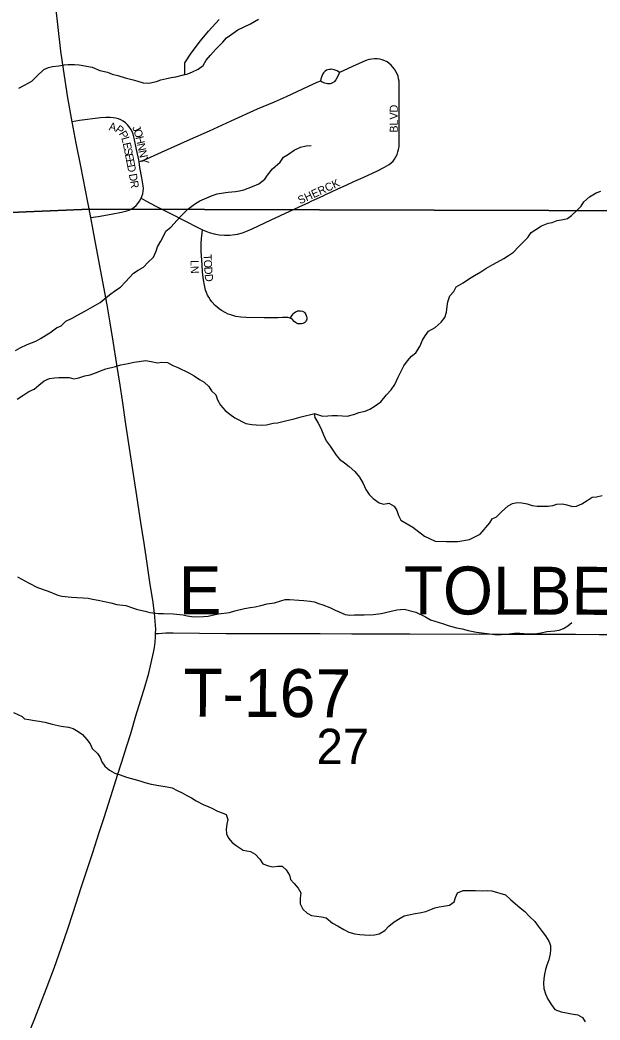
# Model space of a CAD drawing. Extents: x 1985906 to 2360102, y 891258 to 1222054.
# Drawn here: x 2125887 to 2129507, y 999122 to 1005371 of the extents above; entities that cross this region are included whole.
import ezdxf

# ---------------------------------------------------------------- set-up
doc = ezdxf.new("R2010")
doc.units = 0
for name, color, linetype in [('GM_X_Minor_River', 7, 'Continuous'), ('GM_X_Section', 7, 'Continuous'), ('GM_X_Section_Text', 7, 'Continuous'), ('GM_X_State_Route', 7, 'Continuous'), ('GM_X_Township_Road', 7, 'Continuous'), ('GM_X_Township_Road_Text', 7, 'Continuous'), ('GM_X_Township_Subdivision', 7, 'Continuous'), ('GM_X_Township_Subdivision_Text', 7, 'Continuous')]:
    doc.layers.add(name, color=color, linetype=linetype)

msp = doc.modelspace()

# ---------------------------------------------------------------- linework, layer by layer
at = {"layer": 'GM_X_Minor_River'}
for points in [[(2126226.3, 1005094.3), (2126256.4, 1005090.7), (2126336.9, 1005075.7), (2126385.4, 1005056.3), (2126431.7, 1005044.9), (2126462, 1005033.3), (2126496.3, 1005023.7), (2126542.6, 1005010.3), (2126593, 1004996.9), (2126621.2, 1004989.2), (2126655.5, 1004979.7), (2126689.7, 1004976.1), (2126737.7, 1004986.8), (2126765.7, 1004997.2), (2126803.8, 1005005.7), (2126829.8, 1005012.1), (2126859.9, 1005016.5), (2126907.9, 1005029.2), (2126933.9, 1005035.5), (2126963.9, 1005048), (2126997.8, 1005064.5), (2127029.6, 1005086.9), (2127049.3, 1005121.3), (2127075, 1005151.7), (2127108.6, 1005188.3), (2127152.2, 1005233), (2127176, 1005259.4), (2127201.9, 1005277.8), (2127245.6, 1005310.4), (2127325.5, 1005347.6), (2127375.3, 1005376.3)], [(2126914.5, 1005030.8), (2126915.8, 1005104.2), (2126955.4, 1005164.6), (2127012.9, 1005241.1), (2127062.5, 1005301.6), (2127130, 1005374.2)], [(2125878.8, 1004945.3), (2125914.7, 1004963.8), (2125960.5, 1004988.5), (2125990.3, 1005019), (2126035.9, 1005061.7), (2126063.9, 1005074.1), (2126089.9, 1005080.5), (2126128, 1005085), (2126162, 1005091.4), (2126188.1, 1005093.8), (2126226.3, 1005094.3)], [(2125857.9, 1003306.4), (2125887.8, 1003322.8), (2125931.7, 1003343.5), (2125985.7, 1003364.2), (2126013.6, 1003380.7), (2126073.3, 1003415.5), (2126115.1, 1003448.2), (2126143.1, 1003460.6), (2126172.8, 1003489.1), (2126212.7, 1003507.7), (2126244.6, 1003526.1), (2126294.4, 1003554.9), (2126324.4, 1003571.3), (2126358.3, 1003589.8), (2126386.2, 1003606.2), (2126412, 1003626.6), (2126445.8, 1003653.2), (2126485.6, 1003683.8), (2126513.4, 1003702.2), (2126545.1, 1003734.7), (2126570.9, 1003763.1), (2126594.6, 1003789.5), (2126624.5, 1003808), (2126656.4, 1003826.4), (2126684.1, 1003856.9), (2126719.9, 1003889.5), (2126735.4, 1003927.8), (2126745.1, 1003954), (2126764.7, 1003990.3), (2126780.5, 1004016.6), (2126796.1, 1004050.9), (2126827.9, 1004077.4), (2126867.5, 1004120.1), (2126893.2, 1004148.5), (2126934.9, 1004189.2), (2126976.6, 1004219.8), (2127008.5, 1004242.3), (2127038.4, 1004254.7), (2127082.4, 1004273.4), (2127116.3, 1004285.8), (2127156.4, 1004292.4), (2127186.5, 1004294.8), (2127230.6, 1004299.4), (2127256.7, 1004303.8), (2127282.7, 1004310.1), (2127338.7, 1004330.9), (2127376.6, 1004347.5), (2127414.4, 1004376), (2127432.1, 1004402.4), (2127461.7, 1004440.9), (2127509.4, 1004483.6), (2127531.1, 1004514), (2127563, 1004532.5), (2127596.8, 1004557), (2127636.7, 1004577.6), (2127672.7, 1004586.1), (2127704.8, 1004586.5)], [(2127724.3, 1002912.4), (2127775, 1002896.7), (2127807.1, 1002897.1), (2127835.2, 1002899.5), (2127867.3, 1002899.9), (2127899.5, 1002898.3), (2127927.6, 1002896.7), (2127975.7, 1002907.4), (2128001.6, 1002917.8), (2128041.7, 1002926.3), (2128069.6, 1002938.7), (2128097.5, 1002957.1), (2128139.3, 1002985.8), (2128174.9, 1003028.4), (2128202.6, 1003060.8), (2128226.3, 1003093.2), (2128247.8, 1003139.7), (2128267.3, 1003182), (2128283, 1003210.3), (2128304.7, 1003240.7), (2128330.4, 1003271.1), (2128358.2, 1003291.5), (2128381.8, 1003332), (2128399.4, 1003370.3), (2128415.1, 1003398.6), (2128436.8, 1003427), (2128478.7, 1003449.6), (2128514.4, 1003484.2), (2128538.1, 1003512.5), (2128549.7, 1003544.8), (2128553.3, 1003580.9), (2128556.9, 1003611.1), (2128570.5, 1003647.4), (2128594.2, 1003675.8), (2128609.9, 1003704), (2128651.8, 1003728.7), (2128691.6, 1003755.3), (2128723.5, 1003773.8), (2128763.3, 1003798.3), (2128795.2, 1003818.8), (2128837, 1003843.5), (2128865, 1003857.9), (2128906.8, 1003880.5), (2128936.7, 1003898.9), (2128966.6, 1003921.4), (2128996.3, 1003951.9), (2129030, 1003984.4), (2129055.7, 1004012.8), (2129077.4, 1004043.2), (2129105.3, 1004061.6), (2129141.1, 1004086.2), (2129183.1, 1004102.8), (2129209.2, 1004105.1), (2129239.1, 1004117.6), (2129277.2, 1004124.1), (2129303.2, 1004130.5), (2129329.1, 1004148.9), (2129362.8, 1004181.4), (2129388.5, 1004207.8), (2129406.3, 1004236.1), (2129442, 1004266.7), (2129483.9, 1004291.3), (2129511.8, 1004301.7)], [(2126515.7, 1003216.9), (2126561.8, 1003225.5), (2126597.8, 1003234), (2126629.9, 1003236.4), (2126670, 1003243), (2126704.2, 1003237.4), (2126744.5, 1003229.9), (2126772.6, 1003232.3), (2126806.7, 1003230.8), (2126841.1, 1003213.2), (2126871.4, 1003199.5), (2126940.1, 1003166.3), (2126974.5, 1003146.8), (2127006.9, 1003125.1), (2127035.2, 1003107.4), (2127065.7, 1003081.8), (2127082.1, 1003053.9), (2127108.6, 1003028.2), (2127119, 1002998.2), (2127137.5, 1002964.4), (2127166.1, 1002930.7), (2127196.5, 1002909), (2127226.9, 1002885.4), (2127295.6, 1002850.2), (2127333.9, 1002844.7), (2127360, 1002841), (2127392.2, 1002839.4), (2127424.3, 1002841.9), (2127466.3, 1002852.4), (2127494.4, 1002854.8), (2127534.4, 1002865.4), (2127570.5, 1002871.9), (2127598.5, 1002878.3), (2127640.5, 1002890.9), (2127726.2, 1002912.2)], [(2125867.9, 1003001.7), (2125909.7, 1003028.3), (2125941.5, 1003050.8), (2125975.5, 1003065.3), (2126003.3, 1003089.7), (2126037.1, 1003116.2), (2126071, 1003130.7), (2126101.1, 1003135.1), (2126129.2, 1003137.5), (2126165.3, 1003138), (2126193.5, 1003136.4), (2126221.7, 1003128.7), (2126253.7, 1003135.2), (2126291.7, 1003147.7), (2126323.8, 1003154.1), (2126363.7, 1003168.7), (2126389.7, 1003179.1), (2126421.7, 1003191.5), (2126481.7, 1003206.4), (2126515.7, 1003216.9)], [(2127728.3, 1002888.3), (2127725, 1002912)], [(2127724.8, 1002892), (2127747.4, 1002852.2), (2127763.9, 1002820.3), (2127780.5, 1002778.4), (2127797.1, 1002742.5), (2127821.6, 1002708.8), (2127840, 1002682.9), (2127860.5, 1002653.1), (2127880.9, 1002627.3), (2127911.3, 1002603.7), (2127941.7, 1002582), (2127976.3, 1002550.4), (2128004.9, 1002514.7), (2128027.5, 1002474.8), (2128046, 1002437), (2128066.5, 1002407.2), (2128090.9, 1002381.4), (2128127.4, 1002353.8), (2128155.6, 1002346.2), (2128189.7, 1002352.7), (2128222.1, 1002333), (2128238.5, 1002307.2), (2128248.9, 1002275.2), (2128263.4, 1002245.3), (2128338.3, 1002201.9)], [(2128819.5, 1002228.2), (2128833.6, 1002254.9), (2128861.5, 1002267.3), (2128891.2, 1002297.8), (2128932.9, 1002334.5), (2128960.8, 1002350.9), (2128988.9, 1002355.3), (2129019, 1002353.7), (2129053.2, 1002348.1), (2129083.5, 1002338.5), (2129113.7, 1002332.9), (2129184, 1002333.8), (2129212, 1002338.2), (2129238, 1002346.6), (2129272.1, 1002347), (2129300.3, 1002341.4), (2129334.6, 1002331.8), (2129360.7, 1002334.2), (2129392.6, 1002348.6), (2129426.5, 1002369.2), (2129458.3, 1002389.6), (2129484.4, 1002392), (2129520.5, 1002400.5)], [(2128338.3, 1002201.9), (2128410.5, 1002146.1), (2128478.5, 1002114.4), (2128548.4, 1002112.7), (2128620.4, 1002113), (2128692.2, 1002125.4), (2128758, 1002157.8), (2128819.5, 1002228.2)], [(2125870.5, 1001892.4), (2125938.5, 1001854.2), (2125996.5, 1001826), (2126062.5, 1001801.8), (2126122.6, 1001777.6), (2126148.6, 1001771.5), (2126208.6, 1001765.4), (2126240.6, 1001763.4), (2126280.5, 1001761.3), (2126312.5, 1001759.2), (2126338.5, 1001753.2), (2126374.5, 1001745.1), (2126452.5, 1001728.9), (2126490.5, 1001718.8), (2126546.5, 1001712.7), (2126594.5, 1001696.6), (2126620.6, 1001688.5), (2126668.6, 1001676.4), (2126696.6, 1001668.3), (2126750.6, 1001662.2), (2126782.5, 1001662.2), (2126842.5, 1001660), (2126904.5, 1001653.9), (2126930.5, 1001647.9), (2126972.5, 1001641.8), (2127032.5, 1001643.7), (2127060.5, 1001645.6), (2127086.5, 1001651.6), (2127126.4, 1001659.6), (2127194.4, 1001669.5), (2127228.4, 1001679.5), (2127288.4, 1001693.4), (2127322.3, 1001699.4), (2127354.3, 1001705.3), (2127390.3, 1001713.3), (2127430.3, 1001723.3), (2127474.2, 1001729.2), (2127514.2, 1001741.2), (2127542.2, 1001749.2), (2127570.2, 1001749.2), (2127626.2, 1001747), (2127658.2, 1001743), (2127698.2, 1001738.9), (2127724.2, 1001734.8), (2127750.2, 1001724.8), (2127776.2, 1001716.7), (2127820.2, 1001700.6), (2127857.2, 1001682)], [(2127857.2, 1001682), (2127864.2, 1001678.4), (2127916.2, 1001656.3), (2127946.2, 1001652.2), (2127974.2, 1001654.2), (2128034.2, 1001654.1), (2128090.2, 1001656), (2128140.1, 1001661.9), (2128204.1, 1001677.9), (2128238.1, 1001685.8), (2128284.1, 1001689.8), (2128358.1, 1001671.6), (2128418.1, 1001641.4), (2128448.1, 1001623.3), (2128530.1, 1001599.1), (2128560.1, 1001587), (2128610.1, 1001572.9), (2128646.1, 1001566.8), (2128684.1, 1001556.7), (2128736.1, 1001546.6), (2128802.1, 1001538.5), (2128864.1, 1001530.3), (2128890.1, 1001532.3), (2128940.1, 1001536.2), (2128972.1, 1001540.2), (2129006, 1001540.1), (2129058, 1001536), (2129098, 1001536), (2129140, 1001541.9), (2129174, 1001549.9), (2129223.9, 1001553.8), (2129251.9, 1001557.8), (2129279.9, 1001569.8), (2129305.9, 1001585.8), (2129331.8, 1001605.8)], [(2125844.9, 1001043.9), (2125899.5, 1001018), (2125913.7, 1001003.4), (2125941.7, 1000999.4), (2125977.7, 1000993.3), (2126005.7, 1000989.2), (2126041.7, 1000983.2), (2126087.7, 1000971), (2126143.7, 1000958.9), (2126189.7, 1000952.8), (2126217.7, 1000944.7), (2126249.8, 1000924.6), (2126275.8, 1000906.5), (2126303.8, 1000874.4), (2126323.8, 1000848.2), (2126337.9, 1000818.1), (2126369.9, 1000788), (2126386, 1000761.9), (2126398, 1000735.8), (2126416, 1000707.6), (2126446.1, 1000683.5), (2126478.1, 1000665.4), (2126512.1, 1000655.3), (2126552.1, 1000639.2)], [(2126552.1, 1000639.2), (2126596.1, 1000627.1), (2126634.1, 1000617), (2126666.1, 1000606.9), (2126706.1, 1000596.8), (2126766.1, 1000584.7), (2126804.1, 1000578.6), (2126836.1, 1000572.5), (2126868.1, 1000556.4), (2126898.1, 1000542.3), (2126928.1, 1000526.2), (2126956.2, 1000510.1), (2126986.2, 1000492), (2127034.2, 1000467.8), (2127060.2, 1000455.8), (2127088.2, 1000443.7), (2127120.2, 1000427.6), (2127148.2, 1000417.5), (2127174.2, 1000407.4), (2127184.3, 1000375.3), (2127178.3, 1000347.2), (2127172.4, 1000315.1), (2127174.4, 1000285), (2127188.5, 1000258.9), (2127210.5, 1000230.8), (2127236.5, 1000212.7), (2127278.5, 1000184.5), (2127324.5, 1000174.4), (2127354.5, 1000158.3), (2127382.6, 1000128.2), (2127402.6, 1000098), (2127438.6, 1000085.9), (2127464.6, 1000079.9), (2127496.6, 1000083.8), (2127522.6, 1000083.8), (2127548.6, 1000061.7), (2127568.7, 1000027.5), (2127574.7, 1000001.4), (2127598.7, 999975.3), (2127622.8, 999947.2), (2127638.8, 999917.1), (2127634.9, 999883), (2127634.9, 999848.8), (2127650.9, 999814.7), (2127679, 999790.6), (2127707, 999774.5), (2127737, 999770.4), (2127769, 999766.4), (2127797, 999760.3), (2127837, 999728.1), (2127873, 999708), (2127907.1, 999687.9), (2127939.1, 999671.8), (2127977.1, 999661.7), (2128007.1, 999657.6), (2128037.1, 999655.6), (2128069.1, 999653.5), (2128099, 999655.5), (2128129, 999661.4), (2128163, 999681.4), (2128188.9, 999709.5), (2128222.9, 999735.5), (2128258.8, 999759.5), (2128284.8, 999773.5), (2128312.8, 999779.5), (2128352.8, 999787.5), (2128380.8, 999791.4), (2128418.7, 999801.4), (2128450.7, 999813.4), (2128476.7, 999823.4), (2128502.7, 999829.4), (2128530.6, 999833.3), (2128566.6, 999839.3), (2128596.6, 999861.3), (2128604.5, 999887.4), (2128616.5, 999917.5), (2128652.5, 999931.5), (2128730.4, 999931.3), (2128770.4, 999929.3), (2128806.4, 999931.2), (2128832.4, 999929.2), (2128916.4, 999904.9), (2128948.5, 999874.8), (2129008.5, 999822.5), (2129038.5, 999800.4), (2129064.6, 999772.3), (2129100.6, 999738.1), (2129120.6, 999708), (2129146.7, 999675.8), (2129166.7, 999647.7), (2129186.7, 999615.6), (2129196.8, 999587.5), (2129198.8, 999561.4), (2129194.9, 999535.3), (2129186.9, 999499.2), (2129175, 999465.1), (2129167, 999437), (2129161.1, 999408.9), (2129157.1, 999378.8), (2129155.1, 999352.8), (2129155.2, 999318.7)], [(2129155.2, 999318.7), (2129167.2, 999286.5), (2129181.3, 999252.4), (2129203.3, 999216.2), (2129225.4, 999188.1), (2129265.4, 999174), (2129297.4, 999167.9), (2129339.4, 999159.8), (2129369.4, 999153.8), (2129397.4, 999137.7), (2129413.4, 999111.5)]]:
    msp.add_lwpolyline(points, dxfattribs=at)
at = {"layer": 'GM_X_Section'}
for points in [[(2130575.1, 1009477.1), (2130620.1, 1004176.3), (2126323.4, 1004189.6), (2125179.1, 1004140.5), (2125143.7, 1009493.4)], [(2125179.1, 1004140.5), (2126323.4, 1004189.6), (2130620.1, 1004176.3), (2130602.6, 998861.2), (2125175.4, 998857.3), (2125220.8, 1001521)]]:
    msp.add_lwpolyline(points, close=True, dxfattribs=at)
at = {"layer": 'GM_X_State_Route'}
msp.add_lwpolyline([(2125928.3, 999009.9), (2125978.3, 999131.2), (2126049.5, 999314.6), (2126101.4, 999452.9), (2126128.3, 999530.4), (2126182.1, 999685.4), (2126217.9, 999794.6), (2126268.5, 999950.6), (2126340.6, 1000168.7), (2126381.5, 1000293.5), (2126411, 1000387.3), (2126465, 1000559.2), (2126494.8, 1000652.7), (2126519.3, 1000729.3), (2126553.6, 1000835.2), (2126577.7, 1000913.5), (2126610.1, 1001023.6), (2126666.8, 1001211.6), (2126690, 1001290.4), (2126706.1, 1001353.9), (2126720.8, 1001418), (2126726.3, 1001450.4), (2126730.2, 1001483.1), (2126732.4, 1001516), (2126732.8, 1001537.5), (2126733.3, 1001565.5), (2126730.7, 1001615), (2126725.4, 1001664.1), (2126714.7, 1001745.6), (2126699.8, 1001842.9), (2126675.5, 1002004.4), (2126660.8, 1002101.5), (2126640.6, 1002231.1), (2126611, 1002425.5), (2126575.1, 1002668.6), (2126546.3, 1002846.6), (2126526.1, 1002992.7), (2126510.9, 1003089.8), (2126490.9, 1003219.2), (2126468.8, 1003365.2), (2126449.9, 1003478.4), (2126429.6, 1003590.7), (2126398, 1003768.2), (2126364.7, 1003945.1), (2126343.2, 1004057.7), (2126328.2, 1004137.3), (2126310.2, 1004232.7), (2126266.6, 1004457.7), (2126238, 1004602.6), (2126212.9, 1004736.1), (2126186, 1004886), (2126157.4, 1005063.9), (2126141.7, 1005177.4), (2126124.5, 1005323.8), (2126110.5, 1005454.2)], dxfattribs=at)
at = {"layer": 'GM_X_Township_Road'}
msp.add_lwpolyline([(2126732.8, 1001537.5), (2126751.6, 1001538.4), (2126797.6, 1001541), (2126842.4, 1001541.1), (2127170.5, 1001537.8), (2127268.3, 1001537), (2127453.2, 1001537.4), (2127760.6, 1001536.8), (2127957.6, 1001535.7), (2128318.9, 1001536.5), (2128910, 1001534.3), (2129172.6, 1001533.7), (2129353.2, 1001532.8), (2129500.9, 1001531.9), (2129730.5, 1001531.6), (2129943.7, 1001531.5), (2130189.9, 1001533.4), (2130288.5, 1001532.7), (2130436.3, 1001531.9), (2130616.8, 1001532.5), (2130844.6, 1001534.2)], dxfattribs=at)
at = {"layer": 'GM_X_Township_Subdivision'}
for points in [[(2127839.3, 1004301.8), (2127867, 1004314.6), (2127926.1, 1004341.8), (2127970.5, 1004361.9), (2128014.9, 1004381.8), (2128059.3, 1004401.9), (2128118.6, 1004428.9), (2128162.6, 1004450.8), (2128190.6, 1004468), (2128203.3, 1004478.2), (2128214.9, 1004489.7), (2128224.9, 1004502.6), (2128233.4, 1004516.6), (2128240.2, 1004531.5), (2128245.7, 1004546.9), (2128250, 1004562.7), (2128252.5, 1004578.9), (2128254.2, 1004611.6), (2128254.2, 1004709.9), (2128252.3, 1004824.5), (2128253.5, 1004955.5), (2128252.2, 1004988.3), (2128249.9, 1005004.5), (2128246.1, 1005020.3), (2128240.5, 1005035.7), (2128233.3, 1005050.4), (2128224.6, 1005064.3), (2128214.6, 1005077.4), (2128203.5, 1005089.3), (2128191.1, 1005099.9), (2128177.5, 1005109.1), (2128163, 1005116.7), (2128147.7, 1005122.5), (2128131.8, 1005126.6), (2128115.6, 1005128.8), (2128099.3, 1005129.2), (2128082.9, 1005127.7), (2128066.9, 1005124.4), (2128051.3, 1005119.6), (2128036.1, 1005113.5), (2127985.4, 1005091.6), (2127880.3, 1005043.8)], [(2127880.3, 1005043.8), (2127865.6, 1005054.3), (2127848.5, 1005060.3), (2127832.9, 1005063.7), (2127824.4, 1005063.1), (2127815.6, 1005062.4), (2127800.6, 1005057.3), (2127790.9, 1005051.2), (2127781.8, 1005042.1), (2127775.8, 1005034.4), (2127769.8, 1005019.7), (2127765, 1005004), (2127762.7, 1004989.6)], [(2127880.3, 1005043.8), (2127869.3, 1005016.1), (2127858.6, 1004996.9), (2127850.4, 1004987.8), (2127844.8, 1004982.4), (2127837.1, 1004977.9), (2127829.2, 1004974.2), (2127821.5, 1004972.9), (2127813.9, 1004972.2), (2127804.9, 1004973), (2127788.8, 1004977.1), (2127773.3, 1004983.3), (2127762.7, 1004989.6)], [(2127762.7, 1004989.6), (2127740.2, 1004980.2), (2127681.1, 1004953.1), (2127547.1, 1004892.1), (2127472.3, 1004858.6), (2127366.8, 1004813.3), (2127202.5, 1004738.4), (2127068.2, 1004677), (2126948, 1004623.8), (2126768.3, 1004543.3), (2126676.8, 1004502.2), (2126650.7, 1004491.9), (2126629.8, 1004484.4)], [(2126629.8, 1004484.4), (2126627.5, 1004498.4), (2126614.5, 1004562.8), (2126599.5, 1004633.4), (2126592.6, 1004657.7), (2126586.6, 1004675.4), (2126578.5, 1004690.3), (2126568.8, 1004704.2), (2126557.7, 1004717.1), (2126545.2, 1004728.7), (2126531.4, 1004738.7), (2126516.4, 1004746.8), (2126500.6, 1004753.1), (2126484.4, 1004757.6), (2126467.7, 1004760.6), (2126450.1, 1004761.8), (2126438.9, 1004761.9), (2126421.5, 1004762.2), (2126388.5, 1004759.2), (2126257.4, 1004743.8), (2126212.9, 1004736.1)], [(2126642.5, 1004257.5), (2126647.9, 1004268.8), (2126653.3, 1004285.1), (2126656.2, 1004302.1), (2126656.5, 1004319.1), (2126655.2, 1004335.9), (2126647.2, 1004385.1), (2126635.5, 1004449.8), (2126629.8, 1004484.4)], [(2127628.7, 1004203.5), (2127689.2, 1004231.7), (2127703.9, 1004238.8), (2127778.2, 1004273.5), (2127792.9, 1004280.4), (2127822.5, 1004294.1), (2127839.3, 1004301.8)], [(2126328.2, 1004137.3), (2126358.3, 1004141.5), (2126374.7, 1004143.8), (2126456, 1004158.2), (2126520.6, 1004170.4), (2126552.9, 1004178.2), (2126568.9, 1004183.8), (2126584.3, 1004191.3), (2126598.4, 1004200.8), (2126611.2, 1004212.1), (2126622.5, 1004225), (2126632.1, 1004238.9), (2126640.6, 1004253.5), (2126642.5, 1004257.5)], [(2126642.5, 1004257.5), (2126671.7, 1004241.9), (2126729.2, 1004210.9), (2126816.9, 1004166.6), (2126919.5, 1004115.3), (2126991.9, 1004077.1), (2127026.3, 1004060.5)], [(2127026.3, 1004060.5), (2127036, 1004055.8), (2127066.6, 1004044.2), (2127098.1, 1004035.4), (2127130.2, 1004029.5), (2127162.8, 1004026.6), (2127195.5, 1004026.9), (2127228, 1004030.5), (2127244, 1004033.7), (2127275.5, 1004042.3), (2127306.3, 1004053.3), (2127336.3, 1004066.3), (2127454.4, 1004122.7), (2127571.4, 1004176.8), (2127628.7, 1004203.5)], [(2127573.9, 1003510.8), (2127592, 1003535.3), (2127598.3, 1003541.6), (2127605.5, 1003546.9), (2127613.3, 1003550.7), (2127621.5, 1003553.1), (2127636.9, 1003554.8), (2127650.1, 1003552.9), (2127658.8, 1003547.8), (2127665.3, 1003542), (2127671.6, 1003531.3), (2127675.2, 1003518.3), (2127676.2, 1003509.8), (2127675.9, 1003502.9), (2127674.2, 1003495.7), (2127671.3, 1003489.9), (2127668.2, 1003485.6), (2127664.2, 1003481.6), (2127659.1, 1003477.9), (2127651.5, 1003474.9), (2127644.2, 1003473.3), (2127634.3, 1003472.1), (2127628.3, 1003472.3), (2127620.5, 1003473.3), (2127613, 1003476.2), (2127605.3, 1003481), (2127597.7, 1003487.6), (2127586.4, 1003499.5), (2127580.8, 1003504.2), (2127573.3, 1003508.6), (2127566.2, 1003510.8), (2127557.9, 1003511.8), (2127541.7, 1003512.4), (2127525.4, 1003511.8), (2127497.1, 1003511.3), (2127476.7, 1003511), (2127411.4, 1003510.8), (2127297.4, 1003511.8), (2127264.9, 1003514.2), (2127232.8, 1003519.3), (2127201.5, 1003528.1), (2127186.3, 1003534), (2127171.5, 1003540.8), (2127143.3, 1003557.1), (2127130, 1003566.5), (2127117.3, 1003576.7), (2127105.3, 1003587.7), (2127084.7, 1003611.3), (2127073.4, 1003624.7), (2127064.6, 1003638.4), (2127056.9, 1003652.7), (2127050.4, 1003667.6), (2127045.1, 1003682.9), (2127037.1, 1003714.6), (2127031.6, 1003746.7), (2127026.6, 1003795.3), (2127022.6, 1003844), (2127017.1, 1003925.3), (2127016.5, 1003974.1), (2127018.4, 1004006.7), (2127020.8, 1004022.7), (2127026.3, 1004060.5)]]:
    msp.add_lwpolyline(points, dxfattribs=at)

# ---------------------------------------------------------------- texts
at = {"layer": 'GM_X_Section_Text'}
msp.add_text('27', height=221, rotation=0.00001, dxfattribs=at).set_placement((2127737.1, 1000721.3))
at = {"layer": 'GM_X_Township_Road_Text'}
for s, rotation, p in [('E', 0.00001, (2126876.9, 1001657.3)), ('TOLBERT', 359.85109, (2128281.1, 1001657.4)), ('T-167', 359.71809, (2126905.1, 1001018.7))]:
    msp.add_text(s, height=300, rotation=rotation, dxfattribs=at).set_placement(p)
at = {"layer": 'GM_X_Township_Subdivision_Text'}
for s, rotation, p in [('BLVD', 90, (2128244.7, 1004667.7)), ('A', 350.05976, (2126439, 1004683.7)), ('P', 323.31586, (2126476.7, 1004678.6)), ('P', 300.39214, (2126501.5, 1004661.4)), ('J', 294.71713, (2126585.9, 1004698.7)), ('O', 286.92116, (2126594.5, 1004680.4)), ('L', 285.79905, (2126518, 1004634.2)), ('E', 281.63679, (2126527.3, 1004601.2)), ('H', 282.69238, (2126607.1, 1004639.3)), ('N', 281.88641, (2126616.7, 1004596.5)), ('S', 281.10635, (2126534.4, 1004566.9)), ('E', 280.96705, (2126541.2, 1004532.4)), ('N', 281.82001, (2126625.8, 1004553.5)), ('E', 280.98403, (2126547.9, 1004497.8)), ('Y', 283.40202, (2126635.1, 1004508.9)), ('D', 280.97345, (2126554.6, 1004463.2)), ('D', 280.26185, (2126565.4, 1004407.2)), ('R', 278.45812, (2126573.2, 1004364.3)), ('SHERCK', 24.77594, (2127634.3, 1004218.7)), ('L', 270.08198, (2126950.8, 1003871.3)), ('T', 273.38973, (2127031.5, 1003907)), ('O', 273.36775, (2127033.6, 1003871.9)), ('N', 272.81885, (2126951, 1003833.6)), ('D', 273.36459, (2127036.2, 1003828)), ('D', 276.00517, (2127039, 1003781.5))]:
    msp.add_text(s, height=50, rotation=rotation, dxfattribs=at).set_placement(p)

doc.saveas('drawing.dxf')
